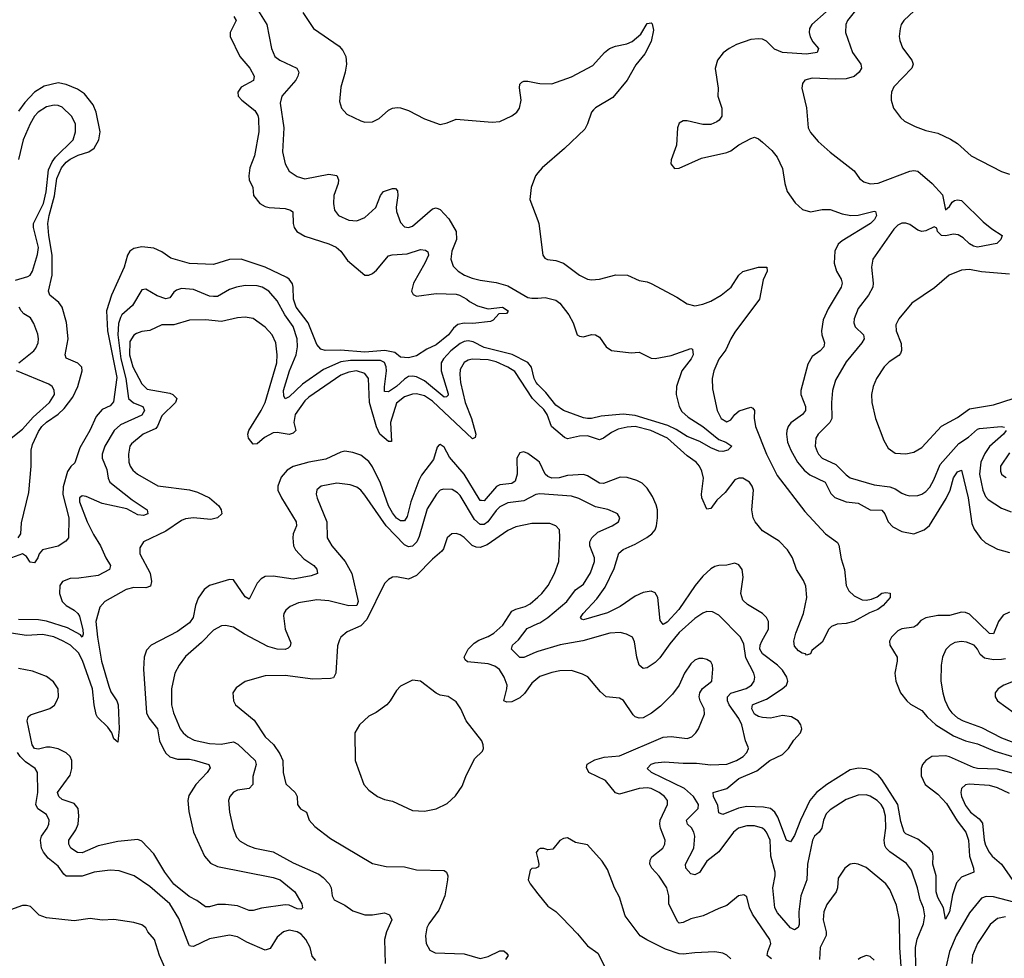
# Model space of a CAD drawing. Header units: inches. Extents: x 1843162 to 1959474, y 907081 to 1016326.
# Tile 604 of 656: x 1947396 to 1952345, y 964476 to 969194. Entities that reach past the tile are written whole.
import ezdxf

# ---------------------------------------------------------------- set-up
doc = ezdxf.new("R2010")
doc.units = ezdxf.units.IN
doc.header["$MEASUREMENT"] = 0
doc.layers.add('B9946', color=7, linetype='Continuous')
doc.layers.add('B9956', color=7, linetype='Continuous')

msp = doc.modelspace()

# ---------------------------------------------------------------- linework, layer by layer
at = {"layer": 'B9946', "color": 5}
for points, elevation in [([(1948472.6, 969210), (1948483.5, 969190), (1948453.9, 969130), (1948454.6, 969110), (1948502.8, 969010), (1948551.9, 968950), (1948575.1, 968910), (1948571.2, 968888.8), (1948510, 968855.2), (1948492.6, 968830), (1948494.2, 968810), (1948512.5, 968790), (1948577.5, 968737.5), (1948592.8, 968712.8), (1948597, 968697), (1948597.3, 968630), (1948576.9, 968510), (1948553.4, 968450), (1948547.2, 968410), (1948550.2, 968390), (1948567.1, 968350), (1948571.3, 968310), (1948602.4, 968270), (1948630, 968254.8), (1948650, 968249.4), (1948730, 968245.2), (1948757.1, 968237.1), (1948768.2, 968228.2), (1948770.2, 968170), (1948775.4, 968150), (1948789.6, 968129.6), (1948830, 968105.8), (1948950, 968067.2), (1948987.4, 968050), (1949010.2, 968030), (1949043.9, 967983.9), (1949130, 967910.4), (1949150, 967910.3), (1949170, 967918.3), (1949190, 967935.8), (1949250, 968006.4), (1949268.4, 968011.6), (1949343, 968017), (1949410, 968039.3), (1949436.4, 968036.4), (1949447.5, 968027.5), (1949450.3, 968010), (1949432.4, 967970), (1949375.6, 967870), (1949365.5, 967830), (1949372.9, 967812.9), (1949390, 967804.9), (1949490, 967818.5), (1949590, 967814.2), (1949606.8, 967810), (1949644, 967790), (1949657.4, 967777.4), (1949696.3, 967756.3), (1949750, 967740.8), (1949822, 967750), (1949850.3, 967730.3), (1949850, 967726), (1949842, 967718), (1949804.6, 967715.4), (1949776.2, 967683.8), (1949762.8, 967677.2), (1949672.7, 967667.3), (1949630, 967668.4), (1949598.7, 967661.3), (1949576.3, 967643.7), (1949551, 967610), (1949490, 967559.5), (1949441.7, 967538.3), (1949390, 967505.1), (1949350, 967495.1), (1949310, 967497.4), (1949280.9, 967520.9), (1949232, 967532), (1949130, 967523.4), (1949007.7, 967532.3), (1948932.1, 967532.1), (1948910, 967538.7), (1948890, 967562), (1948845.8, 967670), (1948785, 967750), (1948772.6, 967790), (1948771.3, 967850), (1948766.6, 967866.6), (1948750, 967889.9), (1948738, 967898), (1948630.6, 967950.6), (1948510, 967991.2), (1948451.3, 967988.7), (1948370, 967964.4), (1948250, 967969.3), (1948155.5, 967995.6), (1948110, 968027.7), (1948070, 968045.3), (1948010, 968052.5), (1947970, 968043.4), (1947949.3, 968030.7), (1947938.4, 968010), (1947921.9, 967950), (1947857.2, 967810), (1947832, 967730), (1947837.9, 967630), (1947883.7, 967396.3), (1947866.9, 967273.1), (1947850, 967253.8), (1947810, 967234.2), (1947780.7, 967199.3), (1947747.9, 967130), (1947698.3, 967041.7), (1947673.7, 966966.3), (1947652.4, 966947.6), (1947636.7, 966923.3), (1947613.8, 966846.2), (1947612.4, 966807.6), (1947643.3, 966690), (1947641.7, 966590), (1947627.3, 966572.7), (1947590, 966548), (1947510, 966529.5), (1947494.4, 966510), (1947487.3, 966490), (1947470, 966464), (1947448, 966468), (1947430, 966495.3), (1947410, 966509.2), (1947337.1, 966482.9)], 440), ([(1948596.9, 969236.9), (1948638.6, 969170), (1948661.2, 969050), (1948678.3, 969010), (1948703.8, 968990), (1948788.5, 968950), (1948799, 968930), (1948794.7, 968910), (1948783.2, 968890), (1948714.3, 968810), (1948704.8, 968775.2), (1948722.8, 968650), (1948716.9, 968530), (1948730.3, 968470), (1948750, 968432.7), (1948790, 968405.7), (1948830, 968394.3), (1948950, 968416.9), (1948990.2, 968410.2), (1948998.3, 968390), (1948996.1, 968370), (1948975.2, 968310), (1948973.2, 968270), (1948977.6, 968237.6), (1948998.4, 968210), (1949050, 968187.3), (1949090, 968183.6), (1949130, 968199.7), (1949186.4, 968250), (1949210, 968310.6), (1949225.1, 968330), (1949270, 968346.4), (1949285.2, 968345.2), (1949294.3, 968334.3), (1949295.8, 968310), (1949287.4, 968252.6), (1949289.5, 968230), (1949310, 968174.9), (1949330, 968152.7), (1949350, 968149.3), (1949370, 968155.6), (1949470, 968243.3), (1949490, 968248.5), (1949510, 968240.8), (1949553.7, 968193.7), (1949590.1, 968130), (1949591.8, 968090), (1949568.8, 968030), (1949563.3, 967990), (1949575.1, 967955.1), (1949600.2, 967930), (1949632.3, 967910), (1949670, 967894.2), (1949710, 967884.4), (1949790, 967874), (1949850, 967857.2), (1949950, 967797.5), (1949970, 967793.7), (1950000, 967795.2)], 460), ([(1948819.2, 969230), (1948872.2, 969150), (1949001, 969061), (1949019.4, 969039.4), (1949034.6, 969010), (1949038.3, 968970), (1949031.6, 968930), (1949010, 968855.3), (1949003.1, 968783.1), (1949013.4, 968750), (1949039.9, 968719.9), (1949110, 968685.3), (1949130, 968679.5), (1949170, 968681.1), (1949202.6, 968697.4), (1949250, 968738.7), (1949270, 968748.7), (1949293.3, 968753.3), (1949310, 968752), (1949350, 968737.6), (1949430, 968696.5), (1949510, 968668), (1949544.9, 968675.1), (1949590, 968694.3), (1949770, 968678.7), (1949810, 968682.3), (1949869.6, 968710.4), (1949894, 968730), (1949907.9, 968750), (1949915.7, 968790), (1949907.6, 968852.4), (1949909.9, 968870.1), (1949920.3, 968879.7), (1949930, 968884.9), (1949950, 968884.9), (1950000, 968875)], 480), ([(1947389, 966590), (1947402, 966610), (1947405.6, 966665.6), (1947442.4, 966817.6), (1947453.3, 966950), (1947453.5, 967030), (1947460.3, 967059.7), (1947490, 967124), (1947507.9, 967150), (1947530, 967171.2), (1947589.1, 967210.9), (1947619.5, 967240.5), (1947662.8, 967297.2), (1947688.6, 967350), (1947709.8, 967429.8), (1947707.9, 967447.9), (1947688.3, 967468.3), (1947630, 967492.3), (1947624.4, 967510), (1947639.9, 967590), (1947631.7, 967671.7), (1947608.7, 967750), (1947593, 967773), (1947548, 967810), (1947541, 967830), (1947559.1, 967910), (1947559.6, 968010), (1947541.9, 968110), (1947538.3, 968170), (1947543.9, 968210), (1947571.4, 968308.6), (1947583.3, 968396.7), (1947606, 968450), (1947630, 968477.5), (1947650, 968492.7), (1947690, 968512.5), (1947744.1, 968530), (1947770, 968549), (1947793.6, 968590), (1947801.1, 968630), (1947780.5, 968730), (1947766, 968766), (1947721, 968821), (1947685.8, 968845.8), (1947630, 968868.9), (1947590, 968876.4), (1947519.5, 968860.5), (1947470, 968829.4), (1947421.5, 968778.5), (1947390, 968735)], 440), ([(1947374.3, 967885.7), (1947436.4, 967903.6), (1947449.3, 967910.7), (1947460.9, 967930), (1947486.2, 968013.8), (1947490.3, 968049.7), (1947464.8, 968150), (1947465.4, 968170), (1947515, 968270), (1947528.3, 968328.3), (1947541.2, 968438.8), (1947559.8, 968480.2), (1947576, 968504), (1947664.5, 968590), (1947676.9, 968630), (1947675.9, 968670), (1947656.5, 968710), (1947610, 968755.2), (1947590, 968763), (1947570, 968764.5), (1947530, 968756.1), (1947488.2, 968730), (1947470, 968708.9), (1947448.7, 968670), (1947412.8, 968590), (1947390, 968491.2)], 460), ([(1950000, 968424.4), (1949988, 968410), (1949966.3, 968350), (1949960.5, 968290), (1950000, 968185.3)], 480), ([(1950000, 967361.2), (1949991.3, 967370), (1949981.1, 967390), (1949967.6, 967447.6), (1949950, 967471.8), (1949871, 967511), (1949730, 967546.7), (1949675, 967575), (1949650, 967580.1), (1949630, 967577), (1949610, 967567.1), (1949562.5, 967530), (1949526.4, 967490), (1949514.2, 967470), (1949514.2, 967430), (1949550, 967313), (1949550, 967306.6), (1949541.4, 967298.6), (1949530, 967297.4), (1949430, 967378.8), (1949390, 967398.9), (1949370, 967403.1), (1949350, 967400.6), (1949330, 967388.1), (1949290, 967351.1), (1949250, 967323.8), (1949230, 967325.6), (1949229, 967349), (1949239.4, 967430), (1949238.2, 967450), (1949230, 967471.6), (1949210, 967480.4), (1949058.6, 967481.4), (1949010, 967474.3), (1948923.8, 967436.2), (1948817, 967363), (1948750, 967299), (1948730, 967288.7), (1948723.1, 967303.1), (1948722.7, 967330), (1948752.2, 967430), (1948786.1, 967510), (1948792.1, 967550), (1948790.7, 967590), (1948770, 967651.5), (1948727.9, 967710), (1948690, 967781.8), (1948647.4, 967830), (1948614.3, 967850), (1948590, 967856.7), (1948530, 967858.3), (1948486, 967850), (1948450, 967837.3), (1948390, 967802.2), (1948370, 967802.3), (1948350, 967804.1), (1948270, 967837.7), (1948210, 967843.5), (1948184.6, 967835.4), (1948170, 967824.4), (1948150, 967796.8), (1948130, 967791.4), (1948086.7, 967806.7), (1948030, 967840.4), (1948010, 967836.3), (1947962.2, 967757.8), (1947910.1, 967709.9), (1947903, 967697), (1947893, 967667), (1947889.6, 967610.4), (1947904.7, 967490), (1947929.5, 967390.5), (1947943.3, 967290), (1947967.8, 967267.8), (1948014.7, 967250), (1948022.6, 967230), (1948010, 967207), (1947902.9, 967157.1), (1947870.1, 967129.9), (1947823.9, 967050), (1947811.1, 967011.1), (1947810.1, 966990), (1947833.5, 966933.5), (1947840.1, 966890), (1947849.4, 966869.4), (1947961.5, 966781.5), (1948036.4, 966730), (1948040.5, 966710), (1948017.5, 966702.5), (1947990, 966706.1), (1947934.8, 966734.8), (1947810, 966763), (1947730, 966797.5), (1947710, 966801.3), (1947696.3, 966790), (1947696.1, 966770), (1947735.6, 966670), (1947766.5, 966606.5), (1947803, 966550), (1947829.3, 966490), (1947852.8, 966450), (1947846.7, 966430), (1947790, 966399.8), (1947693.8, 966386.2), (1947650, 966384.9), (1947611.3, 966370), (1947597.4, 966350), (1947596, 966310), (1947610.1, 966270.1), (1947630, 966250.1), (1947670, 966226.8), (1947688.7, 966210), (1947696, 966196), (1947713.2, 966126.8), (1947715.3, 966104.7), (1947710.3, 966090), (1947701.8, 966101.8), (1947637, 966137), (1947530, 966170.7), (1947490, 966177.7), (1947390, 966179.4)], 460), ([(1947392, 967470), (1947467.7, 967530), (1947477.4, 967542.6), (1947488.9, 967570), (1947489.8, 967590), (1947486.5, 967613.5), (1947467.4, 967667.4), (1947450, 967694.8), (1947416.3, 967716.3), (1947403.5, 967730), (1947393.3, 967750)], 460), ([(1950000, 967263.5), (1949972.6, 967290), (1949885.1, 967425.1), (1949850, 967447.1), (1949790, 967473.8), (1949750, 967485), (1949670, 967487.9), (1949650, 967483.2), (1949630, 967471.2), (1949610, 967435.1), (1949607.6, 967410), (1949612.3, 967370), (1949634.7, 967270), (1949666.1, 967190), (1949689.2, 967110.8), (1949685.7, 967094.3), (1949672.5, 967087.5), (1949470, 967276.2), (1949430, 967303.8), (1949390, 967312.8), (1949370, 967311.9), (1949330, 967298.2), (1949290, 967266.9), (1949259.7, 967170), (1949265.5, 967074.5), (1949250, 967073.5), (1949206, 967110), (1949190, 967147.6), (1949154.9, 967270), (1949149.2, 967390), (1949130, 967416.1), (1949088.4, 967428.4), (1949050, 967423.3), (1949010, 967407.2), (1948850, 967296), (1948830, 967277.9), (1948781.4, 967210), (1948774.2, 967170), (1948783.5, 967130), (1948770, 967115.4), (1948750, 967109.6), (1948690, 967119.2), (1948670, 967117.3), (1948625.8, 967094.2), (1948590, 967062.6), (1948570, 967060.3), (1948546.7, 967090), (1948543.1, 967110), (1948548.4, 967130), (1948610.2, 967229.8), (1948629.2, 967270), (1948688.9, 967470), (1948690.4, 967510.4), (1948683.7, 967570), (1948665.3, 967610), (1948629.4, 967649.4), (1948570, 967692.3), (1948530, 967699.1), (1948490, 967695.7), (1948410, 967677.1), (1948330, 967685.4), (1948250, 967683.7), (1948170, 967660.5), (1948110, 967661), (1948050, 967632.3), (1948010, 967626.8), (1947982.9, 967617.1), (1947970, 967609), (1947950, 967576.9), (1947947.6, 967510), (1947965.1, 967450), (1948010, 967363.5), (1948037.1, 967337.1), (1948150, 967316.5), (1948166.2, 967310), (1948185.1, 967290), (1948179.4, 967270), (1948110, 967203.7), (1948089.3, 967150.7), (1948080.5, 967139.5), (1948015.8, 967110), (1947957.5, 967062.5), (1947949.4, 967050), (1947942.5, 967010), (1947945.1, 966970), (1947951.9, 966950), (1947965.4, 966930), (1947988.1, 966910), (1948090, 966851.6), (1948250, 966830.8), (1948290, 966818.7), (1948350, 966790.9), (1948396.1, 966750), (1948408.9, 966730), (1948412.2, 966710), (1948390.7, 966690), (1948357.4, 966682.6), (1948270, 966689.5), (1948230, 966686), (1948210, 966677.1), (1948130, 966622.7), (1948018.4, 966570), (1948000.2, 966539.8), (1947999.2, 966510), (1948052.2, 966412.2), (1948057.8, 966370), (1948053.4, 966346.6), (1948030, 966338), (1947970, 966340.4), (1947930.6, 966329.4), (1947824.2, 966270), (1947799.1, 966240.9), (1947777.9, 966170), (1947786.5, 966090), (1947807.6, 965970), (1947844.1, 965844.1), (1947854.9, 965814.9), (1947884.5, 965770), (1947891.5, 965750), (1947896.4, 965630), (1947890, 965562), (1947870, 965579.3), (1947859.5, 965610), (1947838.6, 965638.6), (1947787.8, 965687.8), (1947781.1, 965701.1), (1947770.4, 965750), (1947762.3, 965830), (1947712.5, 965972.5), (1947691.9, 966011.9), (1947652.1, 966050), (1947614.3, 966070), (1947567.6, 966092.4), (1947510, 966104.6), (1947430, 966098.3), (1947310, 966117.2)], 480), ([(1947352.7, 967090), (1947410, 967136.8), (1947464.2, 967195.8), (1947546.2, 967270), (1947570.7, 967310), (1947570, 967331.8), (1947559.1, 967350), (1947542.5, 967362.5), (1947379.7, 967430)], 460), ([(1950000, 966976.6), (1949950, 967014), (1949930, 967022), (1949910, 967017), (1949894.3, 966990), (1949895.7, 966910), (1949885.7, 966874.3), (1949870, 966863.4), (1949810, 966856), (1949792.1, 966847.9), (1949730, 966776.3), (1949717.2, 966777.2), (1949710, 966778), (1949705, 966785.1), (1949630, 966909.9), (1949555.9, 966995.9), (1949530, 967045.1), (1949510, 967059.6), (1949503.6, 967056.4), (1949494.2, 967045.8), (1949476.2, 966983.8), (1949416, 966904), (1949401.5, 966878.5), (1949362.4, 966770), (1949343.6, 966696.5), (1949330, 966674.8), (1949325.6, 966674.4), (1949310, 966674.7), (1949290, 966689.4), (1949270, 966715.6), (1949250.3, 966750), (1949210, 966864.5), (1949170, 966946.6), (1949150, 966973), (1949110, 967004.5), (1949070, 967019), (1949030, 967026), (1949010, 967020.7), (1948935.4, 966984.6), (1948850, 966970.9), (1948770, 966948.7), (1948740.2, 966930), (1948710, 966894), (1948693.8, 966850), (1948694.3, 966830), (1948712, 966790), (1948785.8, 966670), (1948786.8, 966650), (1948770.2, 966610), (1948768.4, 966590), (1948772.8, 966550), (1948781.5, 966530), (1948823.6, 966483.6), (1948874, 966450), (1948890, 966432.9), (1948892.4, 966410), (1948861.5, 966398.5), (1948770, 966382.3), (1948670, 966397.8), (1948630, 966395.4), (1948610, 966383.2), (1948590, 966361.5), (1948550, 966280.7), (1948530, 966293), (1948470, 966378.7), (1948450, 966380.5), (1948350.2, 966349.8), (1948322.6, 966330), (1948293.7, 966286.3), (1948280.2, 966250), (1948267.4, 966190), (1948250, 966163.2), (1948190, 966118.4), (1948057, 966050), (1948034.1, 966025.9), (1948022.3, 965990), (1948018.8, 965930), (1948033.5, 965710), (1948044.3, 965684.3), (1948089.5, 965630), (1948099.5, 965570), (1948116.8, 965530), (1948130, 965506.8), (1948150, 965488.3), (1948190, 965477.7), (1948250, 965477.5), (1948272.4, 965472.4), (1948346.7, 965450), (1948353.2, 965433.2), (1948338.5, 965410), (1948282, 965350), (1948246.1, 965293.9), (1948240.7, 965270), (1948245.6, 965214.4), (1948269.4, 965110), (1948324.7, 964990), (1948355.1, 964955.1), (1948390, 964937.6), (1948670, 964882.4), (1948704.9, 964870), (1948779.6, 964810), (1948813.7, 964750), (1948816.9, 964730), (1948810, 964722.6), (1948790, 964725.7), (1948750, 964743.4), (1948730, 964745.8), (1948611.6, 964728.4), (1948570, 964716.8), (1948550, 964717.1), (1948490, 964740.8), (1948430, 964746.1), (1948390, 964747.2), (1948350, 964735.3), (1948330, 964735.3), (1948286.3, 964766.3), (1948247.1, 964787.1), (1948170, 964849.4), (1948124.9, 964910), (1948070, 965001), (1948010, 965064.8), (1947990, 965073.6), (1947890, 965063.2), (1947790, 965041.9), (1947710, 965007), (1947687.4, 965007.4), (1947653.8, 965030), (1947642.9, 965050), (1947643.4, 965070), (1947677.7, 965122.3), (1947689.3, 965150), (1947692.7, 965192.7), (1947689.9, 965229.9), (1947670, 965254), (1947610, 965274.9), (1947592.3, 965290), (1947586.4, 965310), (1947650, 965397), (1947658.4, 965430), (1947658.5, 965470), (1947649.8, 965490), (1947630, 965509.8), (1947590, 965528.8), (1947550, 965537.9), (1947530, 965537.7), (1947490, 965528.2), (1947470, 965531.5), (1947459.2, 965550), (1947433.6, 965670), (1947439.2, 965690), (1947450, 965699.3), (1947547.8, 965732.2), (1947570.9, 965749.1), (1947583.5, 965770), (1947590.6, 965790), (1947589, 965830), (1947566.7, 965866.7), (1947530, 965892.1), (1947459.7, 965919.7), (1947390, 965933.7)], 520), ([(1950000, 966809.1), (1949990, 966807.7), (1949930, 966775.9), (1949850, 966765.8), (1949810, 966746.1), (1949790, 966726.5), (1949749.2, 966670.8), (1949730, 966657.2), (1949710, 966656.9), (1949682, 966682), (1949610, 966802.8), (1949596.7, 966816.7), (1949570, 966832.2), (1949525.9, 966834.1), (1949510, 966828.7), (1949490.1, 966809.9), (1949444.4, 966735.6), (1949403.5, 966596.5), (1949391.3, 966570), (1949370, 966548.6), (1949350, 966544.4), (1949330, 966553.9), (1949238, 966650), (1949130, 966804.2), (1949110, 966828.7), (1949090, 966844.1), (1949056.4, 966856.4), (1948990, 966864), (1948910.6, 966850), (1948888.7, 966831.3), (1948885.8, 966810), (1948890.4, 966789.6), (1948939.7, 966670), (1948940.7, 966590), (1948964.7, 966550), (1949031.1, 966471.1), (1949065.5, 966410), (1949097.5, 966270), (1949090.2, 966250), (1949050, 966248.6), (1948950, 966272.8), (1948890, 966278.3), (1948796.6, 966263.4), (1948755, 966245), (1948733.7, 966226.3), (1948724, 966210), (1948722.4, 966197.6), (1948731, 966130), (1948758.3, 966061.7), (1948755.5, 966044.5), (1948745.5, 966034.5), (1948730, 966028), (1948690, 966029.9), (1948643.7, 966043.7), (1948525.5, 966105.5), (1948470, 966141), (1948430.2, 966149.8), (1948410, 966147.8), (1948370, 966125), (1948310, 966064.4), (1948230, 965993.6), (1948197.6, 965950), (1948176.1, 965910), (1948159.7, 965830), (1948158.2, 965750), (1948168.6, 965710), (1948203.2, 965630), (1948216.9, 965610), (1948240.9, 965590), (1948273.3, 965573.3), (1948350, 965555.8), (1948408.1, 965551.9), (1948470, 965564), (1948493.2, 965553.2), (1948579.2, 965470), (1948585, 965450), (1948568.1, 965390), (1948568.3, 965350), (1948550.1, 965329.9), (1948490, 965321.1), (1948470, 965311.8), (1948451.4, 965290), (1948444.7, 965270), (1948450.2, 965210), (1948469.3, 965129.3), (1948485.9, 965085.9), (1948504.8, 965064.8), (1948543.1, 965043.1), (1948577.3, 965030), (1948670, 965011.3), (1948770, 964956.8), (1948898.8, 964898.8), (1948921.9, 964881.9), (1948951.4, 964850), (1948960.7, 964830), (1948966.2, 964790), (1948976.9, 964770), (1949030, 964742.6), (1949070, 964714.2), (1949130, 964695.5), (1949170, 964695.2), (1949230, 964704.5), (1949255.3, 964695.3), (1949265.8, 964670), (1949239.3, 964610), (1949230.2, 964570), (1949232.9, 964450)], 540), ([(1950000, 966661.1), (1949970, 966661.1), (1949890, 966645), (1949850, 966627.1), (1949744.8, 966555.2), (1949710, 966540.4), (1949690, 966542.3), (1949670.6, 966550.6), (1949630, 966591.8), (1949610, 966604.8), (1949590, 966612), (1949568, 966610), (1949544.6, 966590), (1949525.9, 966534.1), (1949517.9, 966522.1), (1949470, 966481.7), (1949390, 966400.4), (1949350, 966382.7), (1949290, 966394.3), (1949270, 966391.8), (1949250, 966380.7), (1949230, 966360.5), (1949141, 966179), (1949110, 966147.5), (1949042.6, 966117.4), (1949010.2, 966089.8), (1949002.7, 966077.3), (1948993.7, 966046.3), (1948984.5, 965910), (1948973.7, 965886.3), (1948957.8, 965882.2), (1948870, 965879), (1948730, 965898.5), (1948630, 965896), (1948530, 965867), (1948484.7, 965835.3), (1948466.8, 965810), (1948470.7, 965770), (1948480.7, 965750), (1948574, 965674), (1948630, 965590.3), (1948671.1, 965551.1), (1948704, 965504), (1948719.1, 965470), (1948720.2, 965410), (1948733.8, 965353.9), (1948781.3, 965310), (1948791.1, 965290), (1948792.9, 965250), (1948799, 965239), (1948807.8, 965227.8), (1948837, 965210), (1948851.7, 965170), (1948879, 965139), (1948958.6, 965078.6), (1949170, 964953.4), (1949238, 964938), (1949330, 964936.5), (1949390, 964921.5), (1949530, 964917.6), (1949540.5, 964910), (1949547.4, 964890), (1949546.5, 964870), (1949532.6, 964790), (1949502.4, 964717.6), (1949451.8, 964650), (1949442.8, 964630), (1949436, 964590), (1949439.5, 964550), (1949457.6, 964517.6), (1949483.9, 964503.9), (1949630, 964498.7), (1949710, 964476), (1949750, 964486), (1949810, 964514.3), (1949830, 964513.4), (1949842.6, 964502.6), (1949850.3, 964489.8), (1949838.4, 964470)], 560), ([(1950000, 965884.4), (1949970, 965859.3), (1949933, 965807), (1949910, 965784.7), (1949870, 965765), (1949843.8, 965763.8), (1949829.7, 965770), (1949844.7, 965830), (1949845.4, 965850), (1949831.4, 965890), (1949807.7, 965927.7), (1949784.5, 965944.5), (1949750, 965956.7), (1949647.1, 965967.1), (1949635.7, 965975.7), (1949630.8, 965990), (1949649.9, 966030), (1949679.9, 966060.1), (1949704.1, 966075.9), (1949750, 966093.4), (1949779.3, 966110), (1949824, 966150), (1949870, 966220.9), (1949890, 966231.9), (1949935.8, 966244.2), (1949961.2, 966258.8), (1950000, 966292.1)], 560), ([(1950000, 966018.2), (1949986.1, 966013.9), (1949930, 965988.1), (1949910, 965987.7), (1949867.6, 966030), (1949873.1, 966050), (1949902.9, 966077.1), (1949946, 966134), (1950000, 966158.4)], 540), ([(1948884.6, 964464.6), (1948866.2, 964486.2), (1948856.8, 964530), (1948835, 964570), (1948810, 964597), (1948790, 964609.1), (1948750, 964617.3), (1948722.4, 964610), (1948690, 964582), (1948654.2, 964525.8), (1948630, 964517.6), (1948537.6, 964557.6), (1948490, 964583.8), (1948450, 964592.3), (1948350, 964573.3), (1948270, 964535.6), (1948256.9, 964536.9), (1948250, 964538.7), (1948246.1, 964546.1), (1948196.3, 964676.3), (1948151.4, 964750), (1948050, 964837.1), (1947971, 964891), (1947895.8, 964915.8), (1947850, 964919.4), (1947770, 964909.9), (1947710, 964889.9), (1947629.9, 964889.9), (1947618.6, 964898.6), (1947590, 964939.4), (1947539.2, 964979.2), (1947515, 965010), (1947505.6, 965030), (1947500.7, 965070), (1947505.8, 965090), (1947533.6, 965130), (1947542.5, 965150), (1947543.7, 965170), (1947530, 965199.8), (1947487.4, 965227.4), (1947476.7, 965250), (1947486.7, 965310), (1947486.2, 965410), (1947474, 965430), (1947424.5, 965464.5), (1947397.6, 965490), (1947385.3, 965510)], 540), ([(1950000, 965020.7), (1949999.6, 965020.4), (1949992, 965008), (1950000, 964974.9)], 580), ([(1950000, 964934.3), (1949990, 964928.7), (1949970, 964928), (1949961, 964919), (1949951.3, 964870), (1949961, 964850), (1950000, 964800.9)], 580), ([(1948125.1, 964430), (1948099.2, 964490), (1948074.3, 964570), (1948039.5, 964610), (1948029.2, 964630), (1948010, 964643.7), (1947970, 964656.3), (1947870, 964670.9), (1947810, 964668), (1947750, 964675.6), (1947670, 964665.4), (1947530, 964679.5), (1947493.8, 964693.8), (1947450, 964737.2), (1947430, 964741.2), (1947410, 964741.2), (1947350, 964719.3), (1947330, 964706), (1947302.3, 964677.7), (1947264.9, 964615.1), (1947249, 964571), (1947238.7, 964510), (1947244.9, 964470)], 560)]:
    msp.add_lwpolyline(points, dxfattribs=dict(at, elevation=elevation))
at = {"layer": 'B9946', "color": 5, "elevation": 580}
msp.add_lwpolyline([(1949370, 965874), (1949310, 965844), (1949290, 965822), (1949258.8, 965770), (1949241, 965750), (1949187.5, 965712.5), (1949150, 965693.2), (1949104, 965650), (1949080.7, 965610), (1949082, 965470), (1949124.9, 965350), (1949150, 965320.7), (1949194.8, 965290), (1949230, 965274.9), (1949270, 965266.4), (1949370, 965218.9), (1949430, 965215.3), (1949490, 965227.6), (1949545.3, 965254.7), (1949586.6, 965293.4), (1949619.1, 965340.9), (1949638, 965390), (1949681.7, 965478.3), (1949722, 965518), (1949726.6, 965530), (1949726, 965550), (1949719.3, 965570), (1949640.7, 965670), (1949614, 965730), (1949590, 965765.2), (1949550, 965792.3), (1949510, 965799.5), (1949490, 965809.5), (1949410, 965869.2)], close=True, dxfattribs=at)
at = {"layer": 'B9956', "color": 5}
for points, elevation in [([(1951670, 969334), (1951556.3, 969190), (1951547.7, 969170), (1951546.5, 969130), (1951581.8, 969030), (1951624.2, 968970), (1951626.2, 968950), (1951615, 968930), (1951590, 968909), (1951550, 968896.5), (1951494.6, 968894.6), (1951379.1, 968900.9), (1951342, 968890), (1951330, 968873.2), (1951326.7, 968850), (1951350, 968752), (1951358.3, 968650), (1951370, 968626.4), (1951410, 968582.4), (1951469.1, 968529.1), (1951590, 968434.4), (1951616.7, 968396.7), (1951639.3, 968379.3), (1951670, 968369.3), (1951710, 968372.3), (1951870, 968432.8), (1951890, 968436.9), (1951910, 968433.2), (1951982, 968370), (1952033.3, 968313.3), (1952050, 968238.4), (1952070, 968254.9), (1952082.9, 968277.2), (1952095, 968285), (1952110, 968289.1), (1952130, 968284.8), (1952238, 968178), (1952282.6, 968142.6), (1952334, 968110), (1952326.8, 968090), (1952306.8, 968070), (1952210, 968051.4), (1952190, 968055.8), (1952170, 968067.7), (1952137.5, 968097.5), (1952112, 968112), (1952090, 968115.4), (1952050, 968107), (1952029.7, 968110), (1952008.5, 968130), (1952006, 968146), (1951992.7, 968152.7), (1951950, 968133.5), (1951930, 968129.7), (1951910, 968136.4), (1951870, 968164.4), (1951850, 968171.4), (1951830, 968171.4), (1951810, 968161.8), (1951790, 968141.5), (1951683.6, 967990), (1951676.9, 967950), (1951686.2, 967870), (1951683.8, 967850), (1951661.5, 967810), (1951610, 967741.7), (1951589.4, 967690), (1951587.8, 967670), (1951595.5, 967650), (1951636.9, 967610), (1951640.2, 967590), (1951628.4, 967570), (1951550, 967475.1), (1951496.9, 967383.1), (1951481.7, 967330), (1951476.8, 967270), (1951478, 967190), (1951467.9, 967170), (1951410, 967111.1), (1951396.9, 967090), (1951394.2, 967050), (1951403.6, 967023.6), (1951410.3, 967010), (1951430, 966990.2), (1951498.4, 966958.4), (1951550, 966905.8), (1951570, 966891.8), (1951690, 966856.8), (1951770, 966846.5), (1951796.6, 966836.6), (1951830, 966813.6), (1951850, 966805.8), (1951870, 966800.7), (1951910, 966802.2), (1951930, 966809.2), (1951950, 966823.2), (1951970, 966844.9), (1951990, 966880.9), (1952022.2, 966957.8), (1952116.4, 967063.6), (1952164.7, 967095.3), (1952210, 967135.6), (1952220.2, 967139.8), (1952329.1, 967149.1), (1952346.1, 967146.1)], 540), ([(1951917, 969263), (1951839.3, 969190), (1951826.4, 969170), (1951821.3, 969150), (1951817, 969110), (1951820.3, 969090), (1951833.1, 969053.1), (1951880.5, 968990), (1951886, 968970), (1951880.5, 968950), (1951790, 968856), (1951778.4, 968830), (1951776.4, 968810), (1951776.4, 968790), (1951788.4, 968750), (1951822.2, 968702.2), (1951843.7, 968683.7), (1951896.5, 968656.5), (1951950, 968636.5), (1952010, 968623.1), (1952074.4, 968594.4), (1952110, 968572.2), (1952178, 968510), (1952330, 968430.4), (1952370, 968417.1)], 560), ([(1951450, 969234.4), (1951376.9, 969170), (1951365.4, 969150), (1951363.2, 969130), (1951368.6, 969108.6), (1951382.7, 969082.7), (1951410.2, 969050), (1951404.4, 969030), (1951350, 969020.4), (1951230, 969028.7), (1951190, 969046.5), (1951150, 969085.8), (1951130, 969096), (1951110, 969098.7), (1951070, 969094.3), (1950999.5, 969070), (1950961.3, 969050), (1950931.8, 969028.2), (1950903.1, 968990), (1950891.1, 968948.9), (1950907.2, 968850), (1950904.2, 968810), (1950924.4, 968750), (1950925.3, 968710), (1950912.4, 968690), (1950900, 968680), (1950870, 968666.6), (1950830, 968667), (1950750, 968685.3), (1950730, 968685.1), (1950710, 968674), (1950701.5, 968650), (1950696.9, 968563.1), (1950670.7, 968490), (1950668, 968470), (1950686.4, 968446.4), (1950710, 968448.2), (1950822, 968498), (1950950, 968526), (1950970, 968535.3), (1951010, 968565.3), (1951070, 968597.1), (1951090, 968603), (1951110, 968595.5), (1951130, 968579.3), (1951175.9, 968535.9), (1951203.2, 968503.2), (1951230, 968446), (1951241.5, 968370), (1951253.4, 968330), (1951293.4, 968273.4), (1951330, 968240.7), (1951370, 968228.6), (1951430, 968239.8), (1951470, 968239.8), (1951530, 968218.6), (1951574, 968210), (1951610, 968212.1), (1951690, 968232.1), (1951697.3, 968230), (1951702, 968210), (1951691.8, 968190), (1951671.9, 968170), (1951530, 968083.4), (1951510, 968066), (1951492.7, 968030), (1951490.2, 967970), (1951502, 967930), (1951524.5, 967890), (1951529.2, 967870), (1951524.1, 967850), (1951458.9, 967741.1), (1951435, 967685), (1951425.7, 967630), (1951427.3, 967610), (1951440.2, 967570), (1951437.8, 967550), (1951419.6, 967530), (1951378.6, 967501.4), (1951356.8, 967463.2), (1951322.7, 967330), (1951322.5, 967310), (1951345.1, 967250), (1951345.4, 967230), (1951331, 967209), (1951271.7, 967168.3), (1951258.3, 967150), (1951251.3, 967130), (1951249.2, 967110), (1951255.1, 967070), (1951271.6, 967030), (1951306.1, 966970), (1951339.3, 966930), (1951366.7, 966906.7), (1951443.9, 966870), (1951472.4, 966812.4), (1951492.7, 966792.7), (1951550, 966770.6), (1951610, 966764), (1951670, 966731.3), (1951730, 966729.3), (1951744.6, 966710), (1951760.5, 966670), (1951784.6, 966644.6), (1951830, 966621.6), (1951890, 966610.1), (1951942.2, 966630), (1951968, 966652), (1952052.7, 966787.3), (1952072, 966830), (1952090, 966891.7), (1952110, 966921.5), (1952130, 966930.4), (1952163.3, 966790), (1952181.8, 966661.8), (1952192.7, 966632.7), (1952226.6, 966586.6), (1952250, 966565.4), (1952310, 966533.2), (1952370, 966516.3)], 520), ([(1950000, 968875), (1950010, 968873), (1950070, 968872.1), (1950170, 968907.1), (1950276.4, 968963.6), (1950335.2, 969030), (1950360.6, 969050), (1950390, 969061.6), (1950447.9, 969072.1), (1950474.6, 969085.4), (1950518.5, 969121.5), (1950550, 969174.9), (1950570, 969178.8), (1950574.2, 969174.2), (1950580.9, 969140.9), (1950570, 969084.2), (1950537.9, 969022.1), (1950492.4, 968967.6), (1950450, 968889.8), (1950377.5, 968802.5), (1950290, 968751), (1950279.5, 968740.5), (1950270, 968729.8), (1950249.7, 968670), (1950236, 968644), (1950133.6, 968546.4), (1950021.2, 968450), (1950000, 968424.4)], 480), ([(1950000, 968185.3), (1950005.8, 968170), (1950025.5, 968010), (1950035.5, 967995.5), (1950048.2, 967988.2), (1950090, 967983.7), (1950130, 967970.3), (1950210, 967910.2), (1950250, 967890.2), (1950270, 967887.2), (1950310, 967890.2), (1950391.6, 967911.6), (1950450.3, 967910.3), (1950510, 967883), (1950550, 967876.4), (1950570, 967868.4), (1950698.9, 967798.9), (1950750, 967766.3), (1950790, 967755.9), (1950830, 967764.1), (1950870, 967780.1), (1950922.3, 967810), (1950972, 967850), (1951009.8, 967910.2), (1951030, 967928.9), (1951110, 967950.2), (1951150.7, 967950), (1951153.7, 967930), (1951132.9, 967887.1), (1951113.6, 967790), (1950990, 967624), (1950969.5, 967590), (1950945.2, 967534.8), (1950910, 967487.8), (1950885.2, 967430), (1950876.5, 967390), (1950878, 967338), (1950901.3, 967230), (1950922.2, 967190), (1950950, 967172.7), (1950970, 967182.7), (1950990.4, 967209.6), (1951012.1, 967227.9), (1951070, 967246.4), (1951081.3, 967241.3), (1951089.4, 967229.4), (1951088.2, 967191.8), (1951094.6, 967150), (1951149.8, 967009.8), (1951202.3, 966902.3), (1951341.9, 966721.9), (1951446.3, 966610), (1951506.2, 966566.1), (1951512.3, 966552.3), (1951524, 966484), (1951541.2, 966430), (1951550.1, 966350.1), (1951562.6, 966322.7), (1951590, 966297.7), (1951630, 966277.7), (1951650, 966276.1), (1951678, 966282), (1951706.4, 966293.6), (1951730, 966311.4), (1951750, 966315.2), (1951771.7, 966311.7), (1951770.3, 966290), (1951736, 966250), (1951708.4, 966230), (1951666.6, 966213.4), (1951588.2, 966170), (1951550, 966158.8), (1951504.2, 966155.8), (1951475.5, 966144.5), (1951462, 966130), (1951430, 966066), (1951377.3, 966022.7), (1951370, 966006), (1951350, 965999.5), (1951345.9, 966005.9), (1951328.4, 966010), (1951310, 966022.5), (1951290, 966044.8), (1951286.8, 966070), (1951297.2, 966110), (1951335.3, 966210), (1951351.8, 966290), (1951346.8, 966346.8), (1951335.9, 966375.9), (1951300.8, 966430), (1951279.6, 966490), (1951255.3, 966530), (1951213, 966573), (1951130, 966624.4), (1951092.4, 966670), (1951082.8, 966690), (1951075.4, 966730), (1951084.2, 966830), (1951077.9, 966850), (1951063.4, 966870), (1951030, 966889), (1951010, 966889.9), (1950990, 966881.7), (1950941.8, 966818.2), (1950900.2, 966779.8), (1950870, 966737.3), (1950850, 966734.5), (1950825.2, 966790), (1950823.2, 966810), (1950832.8, 966890), (1950825.3, 966925.3), (1950813.4, 966950), (1950795.8, 966970), (1950750, 967002.2), (1950651.1, 967090), (1950569, 967130), (1950490, 967149), (1950450, 967146.6), (1950404.2, 967135.8), (1950370, 967118.6), (1950330, 967089.9), (1950310, 967083), (1950250, 967102.2), (1950210, 967101.1), (1950150, 967087.9), (1950134.1, 967094.1), (1950069.1, 967149.1), (1950047.7, 967210), (1950030, 967234.5), (1950000, 967263.5)], 480), ([(1952370, 967914.4), (1952230, 967927), (1952170, 967938.4), (1952130, 967936), (1952068.2, 967910), (1951993.4, 967846.6), (1951880.5, 967770), (1951814, 967690), (1951800.2, 967659.8), (1951802, 967630), (1951827, 967567), (1951828.4, 967531.6), (1951822.9, 967517.1), (1951814.3, 967505.7), (1951765.7, 967474.3), (1951740.3, 967450), (1951701.7, 967390), (1951684.9, 967350), (1951677.8, 967310), (1951679, 967270), (1951697, 967190), (1951739, 967079), (1951760.6, 967040.6), (1951795.6, 967015.6), (1951850, 967011.6), (1951890, 967020.9), (1951930, 967043.6), (1952029.2, 967150.8), (1952110, 967194), (1952170, 967237.8), (1952290, 967258), (1952390, 967289.5)], 560), ([(1950000, 967795.2), (1950037.1, 967797.1), (1950090, 967784.3), (1950110, 967769.1), (1950156.5, 967710), (1950177.3, 967670), (1950198.4, 967610), (1950210, 967602.7), (1950230, 967600.7), (1950270, 967612.1), (1950290.9, 967610.9), (1950310, 967598.9), (1950344.2, 967550), (1950370, 967531.7), (1950470, 967519.7), (1950510, 967522.6), (1950570, 967492.9), (1950590, 967491.6), (1950670, 967506), (1950770, 967540.7), (1950777.5, 967537.5), (1950780.3, 967510), (1950771.1, 967490), (1950723.2, 967430), (1950696.6, 967350), (1950696, 967310), (1950710.1, 967250), (1950724.7, 967224.7), (1950755.9, 967195.9), (1950830, 967149.4), (1950910, 967084), (1950944.4, 967070), (1950976, 967050), (1950954.8, 967030), (1950930, 967023.5), (1950910, 967025.1), (1950870, 967042.4), (1950814.7, 967074.7), (1950750, 967098.8), (1950694.7, 967134.7), (1950653.9, 967153.9), (1950490, 967204.5), (1950428.9, 967211.1), (1950318.1, 967201.9), (1950270.1, 967189.9), (1950250, 967189.2), (1950230, 967192.4), (1950130, 967229.9), (1950090, 967256.9), (1950040.4, 967320.4), (1950000, 967361.2)], 460), ([(1952354.2, 967130), (1952340.2, 967110), (1952270.6, 967049.4), (1952247, 967013), (1952226.9, 966970), (1952219.3, 966910), (1952236.3, 966830), (1952250, 966796.9), (1952262.9, 966783), (1952330, 966738.2), (1952380, 966720)], 540), ([(1952422.8, 965397.3), (1952310, 965426.2), (1952210.4, 965430.3), (1952190, 965435.3), (1952070, 965489.4), (1952050, 965493.2), (1951980.4, 965490), (1951950.2, 965470), (1951933.4, 965450), (1951926.3, 965430), (1951927.3, 965392.7), (1951947, 965350), (1952010, 965301.2), (1952054.3, 965254.3), (1952107.5, 965167.5), (1952151.3, 965110), (1952165.3, 965070), (1952170.1, 964990.1), (1952190.2, 964929.8), (1952191, 964909), (1952130, 964884.8), (1952105, 964855), (1952084.3, 964795.7), (1952070, 964709.5), (1952050, 964673.2), (1952039.3, 964730), (1952010, 964782.4), (1952002, 964810), (1952002.3, 964890), (1951985.2, 964950), (1951987.5, 964990), (1951983.8, 965010), (1951967.8, 965030), (1951910, 965075.4), (1951850, 965101.9), (1951841.3, 965110), (1951824.2, 965164.2), (1951809.9, 965250), (1951730, 965374.6), (1951710, 965397.1), (1951670, 965422.8), (1951650, 965429.2), (1951611.7, 965431.7), (1951570, 965423), (1951452.7, 965350), (1951400.2, 965310), (1951366.8, 965270), (1951319.8, 965170), (1951290, 965092.8), (1951270, 965062.4), (1951250, 965069.6), (1951205.7, 965185.7), (1951191.2, 965211.2), (1951170, 965229.2), (1951135.2, 965235.2), (1951050, 965238.8), (1951008.9, 965231.1), (1950930, 965199.8), (1950910, 965207.3), (1950904.1, 965244), (1950883.4, 965290), (1950881.6, 965310), (1950950, 965330.1), (1951010, 965380.1), (1951100.6, 965419.4), (1951165.5, 965470), (1951230, 965500.7), (1951260.7, 965530), (1951287.3, 965572.7), (1951319.6, 965610), (1951327.3, 965630), (1951322.7, 965650), (1951309.4, 965669.4), (1951275.4, 965690), (1951230, 965696.6), (1951170, 965682.8), (1951130, 965687.2), (1951110, 965691.8), (1951090, 965702.8), (1951075.2, 965730), (1951079.5, 965750), (1951085.6, 965754.4), (1951150, 965778.3), (1951227.6, 965830), (1951249.9, 965850), (1951256.2, 965870), (1951251.7, 965890), (1951230, 965924.3), (1951204.9, 965950), (1951130, 966007.2), (1951116.7, 966030), (1951117.2, 966050), (1951125.4, 966070), (1951159.9, 966130), (1951160.2, 966170), (1951149.9, 966189.9), (1951130, 966209.8), (1951054.1, 966254.1), (1951030, 966276), (1951019.9, 966310), (1951032.2, 966392.2), (1951027.2, 966430), (1951010, 966454), (1950990, 966462.3), (1950950, 966452.3), (1950909.2, 966450.8), (1950890, 966445.7), (1950870, 966433.5), (1950830, 966396.8), (1950790.5, 966349.5), (1950709, 966230), (1950650, 966165.2), (1950630, 966153.3), (1950614.4, 966174.4), (1950604, 966290), (1950590, 966313.5), (1950570, 966322.5), (1950530, 966315.3), (1950490, 966296.7), (1950414.6, 966245.4), (1950350, 966213.3), (1950230, 966177.7), (1950220.8, 966180.8), (1950214.7, 966190), (1950227.7, 966210), (1950297.5, 966282.5), (1950338.8, 966341.2), (1950384.4, 966435.6), (1950407.5, 966512.4), (1950428.4, 966531.6), (1950490, 966558.7), (1950548.3, 966591.7), (1950573.2, 966610), (1950589.8, 966630), (1950597.3, 966650), (1950602.1, 966690), (1950601.1, 966730), (1950595.1, 966755.1), (1950576.7, 966796.7), (1950550, 966839.1), (1950524.2, 966864.2), (1950498.6, 966878.6), (1950450, 966893), (1950414.1, 966894.1), (1950330, 966863.1), (1950310, 966865.2), (1950250, 966902.1), (1950230, 966908.1), (1950150, 966903.4), (1950108.2, 966891.8), (1950070, 966890.3), (1950050, 966897.4), (1950036.7, 966910), (1950008.9, 966970), (1950000, 966976.6)], 520), ([(1952370, 967016.2), (1952326.3, 966950), (1952325, 966925), (1952330.3, 966910), (1952341.1, 966901.1), (1952353.7, 966893.7)], 560), ([(1950000, 966158.4), (1950010, 966162.9), (1950051.3, 966190), (1950146.2, 966270), (1950190, 966328.6), (1950230, 966357.5), (1950265.7, 966414.3), (1950284.7, 966470), (1950284.9, 966490), (1950260.9, 966550), (1950262, 966570), (1950271, 966589), (1950301.6, 966618.4), (1950373.2, 966650), (1950405.2, 966670), (1950413.2, 966690), (1950401.2, 966710), (1950390, 966716.2), (1950351.7, 966731.7), (1950290, 966746.4), (1950207.1, 966787.1), (1950170, 966799.6), (1950009.6, 966810.4), (1950000, 966809.1)], 540), ([(1950000, 966292.1), (1950020.9, 966310), (1950051.7, 966350), (1950084.8, 966410), (1950105.7, 966470), (1950110.9, 966590.9), (1950108.3, 966630), (1950090.6, 966650.6), (1950061.1, 966661.1), (1950000, 966661.1)], 560), ([(1951899.7, 964430), (1951898.4, 964530), (1951907.6, 964572.4), (1951939.1, 964650), (1951944.5, 964690), (1951937.8, 964730), (1951921.6, 964770), (1951909.2, 964830), (1951879, 964919), (1951853.6, 964953.6), (1951770, 965012.1), (1951750.4, 965030.4), (1951744, 965044), (1951740.1, 965070), (1951749.9, 965130), (1951747.7, 965190), (1951737.3, 965230), (1951725.2, 965250), (1951706.4, 965270), (1951670, 965291.2), (1951650, 965297.5), (1951610, 965295.9), (1951550, 965274.8), (1951470, 965222.4), (1951450, 965202.4), (1951435.9, 965170), (1951428, 965130), (1951414.4, 965110), (1951390.1, 965089.9), (1951380.4, 965070), (1951355, 964950), (1951352.9, 964870), (1951321.9, 964790), (1951311.4, 964710), (1951313.5, 964646.5), (1951308.4, 964631.6), (1951290, 964619.2), (1951270, 964629.8), (1951204.6, 964704.6), (1951191.1, 964730), (1951181.6, 964830), (1951193.6, 964890), (1951192.7, 964910), (1951172.1, 964990), (1951167.7, 965070), (1951150, 965109.8), (1951140.4, 965120.4), (1951130, 965130.6), (1951090, 965141.9), (1951050, 965141.7), (1951009.2, 965130), (1950983.7, 965110), (1950909.3, 965010.7), (1950850, 964964.4), (1950812.5, 964907.5), (1950790, 964895.6), (1950770, 964900.3), (1950743.8, 964930), (1950743.1, 964950), (1950783.7, 965030), (1950789.4, 965089.4), (1950785, 965110), (1950772, 965132), (1950752.8, 965150), (1950747, 965170), (1950805.8, 965230), (1950807.8, 965250), (1950783.1, 965290), (1950738, 965330), (1950572.2, 965410), (1950549.7, 965430), (1950570, 965451.4), (1950590, 965458.9), (1950636.2, 965463.8), (1950730, 965456.7), (1950797.4, 965457.4), (1950870, 965449), (1950950, 965451.5), (1950998.3, 965470), (1951032.1, 965490), (1951050.9, 965510), (1951059.1, 965530), (1951058, 965538), (1951044.7, 965570), (1951026.1, 965650), (1951010, 965681.6), (1950962.1, 965750), (1950953.6, 965770), (1950953.6, 965790), (1950970, 965808.5), (1951046.8, 965833.2), (1951074.5, 965850), (1951087.7, 965870), (1951090.8, 965890), (1951086, 965910), (1951046.2, 965986.2), (1951035.5, 966055.5), (1951018.5, 966090), (1950910, 966201.7), (1950877.8, 966217.8), (1950850, 966219.3), (1950830, 966211.6), (1950790, 966184.3), (1950710, 966114.4), (1950663.1, 966056.9), (1950614, 965986), (1950590, 965962.6), (1950550, 965936.2), (1950530, 965933.3), (1950509.2, 965949.2), (1950497.8, 965990), (1950486.5, 966066.5), (1950475.6, 966090), (1950445.9, 966105.9), (1950414.3, 966114.3), (1950362.8, 966110), (1950227.2, 966072.8), (1950112.7, 966052.7), (1950000, 966018.2)], 540), ([(1952370, 966215.3), (1952339.6, 966200.4), (1952315.7, 966170), (1952290, 966107.8), (1952270, 966109.1), (1952170, 966205.4), (1952150, 966213.9), (1952130, 966215.9), (1952070, 966199.5), (1952010, 966199.9), (1951950, 966187), (1951925.3, 966174.7), (1951904.8, 966150), (1951890, 966139.9), (1951830, 966131.9), (1951810, 966122.6), (1951777.6, 966090), (1951767, 966070), (1951768.7, 966050), (1951806.5, 965990), (1951807, 965970), (1951794.2, 965910), (1951799.2, 965870), (1951822.9, 965810), (1951854.2, 965770), (1951873.6, 965753.6), (1951930, 965721), (1951956.8, 965690), (1952001.2, 965650), (1952090, 965595), (1952150, 965568.7), (1952210, 965553.9), (1952297.6, 965517.6), (1952386.5, 965490)], 520), ([(1952350, 965982.3), (1952330, 965977.5), (1952290, 965976.3), (1952244.5, 965984.5), (1952222.6, 966002.6), (1952210, 966030.9), (1952192.8, 966050), (1952154.7, 966065.3), (1952130, 966068.7), (1952096.5, 966063.5), (1952072.7, 966050), (1952051.3, 966028.7), (1952034.9, 965990), (1952027, 965950), (1952025.8, 965870), (1952035, 965810), (1952045.4, 965774.6), (1952065.1, 965730), (1952080.2, 965710), (1952110, 965685), (1952138, 965670), (1952230, 965636.6), (1952330, 965584.6), (1952450, 965538.5)], 540), ([(1951174.4, 964474.4), (1951153.5, 964490), (1951155.7, 964510), (1951171.2, 964550), (1951165.8, 964570), (1951078.6, 964698.6), (1951063.4, 964730), (1951050, 964784.5), (1951035, 964795.1), (1951009.3, 964790.7), (1950950, 964741.3), (1950910, 964727.4), (1950830.9, 964689.1), (1950770, 964674), (1950730, 964656.4), (1950710, 964653.6), (1950701.4, 964661.4), (1950659, 964750), (1950658.9, 964790), (1950648, 964830), (1950610, 964889.7), (1950573.1, 964930), (1950562.9, 964950), (1950564.1, 964970), (1950573.5, 964986.5), (1950628.2, 965030), (1950637.7, 965050), (1950640.4, 965070), (1950616.5, 965130), (1950613.9, 965150), (1950615.8, 965170), (1950652.1, 965250), (1950651.1, 965270), (1950636.4, 965290), (1950609.7, 965310), (1950570, 965329.8), (1950550, 965333.3), (1950510, 965330.5), (1950410, 965301), (1950390, 965307.6), (1950340.7, 965370), (1950255.8, 965410), (1950244.1, 965435.9), (1950248.3, 965451.7), (1950286.8, 965473.2), (1950333.5, 965486.5), (1950410, 965494), (1950630, 965587.1), (1950670, 965591.3), (1950750, 965580.9), (1950774, 965590), (1950795.1, 965610), (1950807.8, 965630), (1950837.4, 965702.6), (1950835.6, 965730), (1950815.5, 965770), (1950811.6, 965790), (1950814.8, 965810), (1950828.2, 965831.8), (1950874.2, 965870), (1950880.5, 965930), (1950878.7, 965950), (1950870, 965966), (1950850, 965978.4), (1950830, 965983.6), (1950810, 965983.6), (1950790, 965975.6), (1950770, 965956.2), (1950737, 965910), (1950711.2, 965848.8), (1950676.9, 965803.1), (1950616.3, 965743.7), (1950571.4, 965708.6), (1950530, 965685.1), (1950510, 965682.9), (1950490, 965689.5), (1950480.1, 965700.1), (1950430, 965772.5), (1950410, 965783.2), (1950344.5, 965790), (1950314.9, 965814.9), (1950250.9, 965890.9), (1950224.7, 965904.8), (1950170, 965923.1), (1950110, 965921.6), (1950070, 965913.6), (1950010, 965892.8), (1950000, 965884.4)], 560), ([(1952390, 965868.4), (1952342, 965850), (1952313.4, 965830), (1952299.3, 965810), (1952298.4, 965790), (1952310.4, 965770), (1952394.9, 965710)], 560), ([(1952370, 965305), (1952310, 965332.9), (1952270, 965345.2), (1952168.8, 965351.2), (1952150, 965348.4), (1952130.3, 965330), (1952126.7, 965310), (1952129.4, 965290), (1952150, 965244), (1952174.7, 965210), (1952218.1, 965178.1), (1952234.9, 965154.9), (1952242.9, 965070), (1952250, 965044.4), (1952268.2, 965010), (1952284, 964990), (1952330.1, 964950.1), (1952387.7, 964867.7)], 540), ([(1950970, 964474.3), (1950950, 964492.3), (1950930, 964502), (1950890, 964508.7), (1950790, 964504.2), (1950730, 964496.2), (1950710, 964498.3), (1950641.5, 964521.5), (1950548.4, 964568.4), (1950515.1, 964590), (1950438.4, 964690), (1950410, 964784), (1950385.6, 964830), (1950350, 964922), (1950323.9, 964963.9), (1950250, 965046), (1950190, 965059), (1950150, 965082), (1950130, 965079), (1950110, 965068.7), (1950076, 965024), (1950050, 965022), (1950030, 965028.7), (1950011.6, 965028.4), (1950000, 965020.7)], 580), ([(1950000, 964974.9), (1950006, 964950), (1950003.6, 964936.4), (1950000, 964934.3)], 580), ([(1951828, 964412), (1951819.3, 964530), (1951818.3, 964670), (1951803.1, 964743.1), (1951770, 964822.4), (1951750, 964850.8), (1951650, 964933.3), (1951610, 964949.7), (1951590, 964953), (1951570, 964949.6), (1951542.4, 964930), (1951510, 964879), (1951506.9, 964830), (1951499.1, 964810), (1951453.2, 964746.8), (1951437.4, 964710), (1951433.8, 964670), (1951450.1, 964610), (1951448.7, 964591.3), (1951419.4, 964530), (1951415.9, 964470)], 560), ([(1950000, 964800.9), (1950050, 964738), (1950090, 964712), (1950121.4, 964681.4), (1950199.5, 964599.5), (1950250, 964538.8), (1950302.5, 964502.5), (1950339.1, 964430)], 580), ([(1952431.9, 964748.1), (1952290, 964785.7), (1952253.1, 964786.9), (1952230, 964778), (1952170, 964705), (1952102.4, 964590), (1952070, 964509.7), (1952051.4, 964430)], 540), ([(1952350, 964684.3), (1952310, 964676.5), (1952273.5, 964646.5), (1952210, 964551.1), (1952185, 964490), (1952181, 964450)], 560), ([(1951690, 964467), (1951670, 964485.6), (1951650, 964489.6), (1951621.2, 964478.8), (1951610, 964469.4)], 580)]:
    msp.add_lwpolyline(points, dxfattribs=dict(at, elevation=elevation))

doc.saveas('drawing.dxf')
